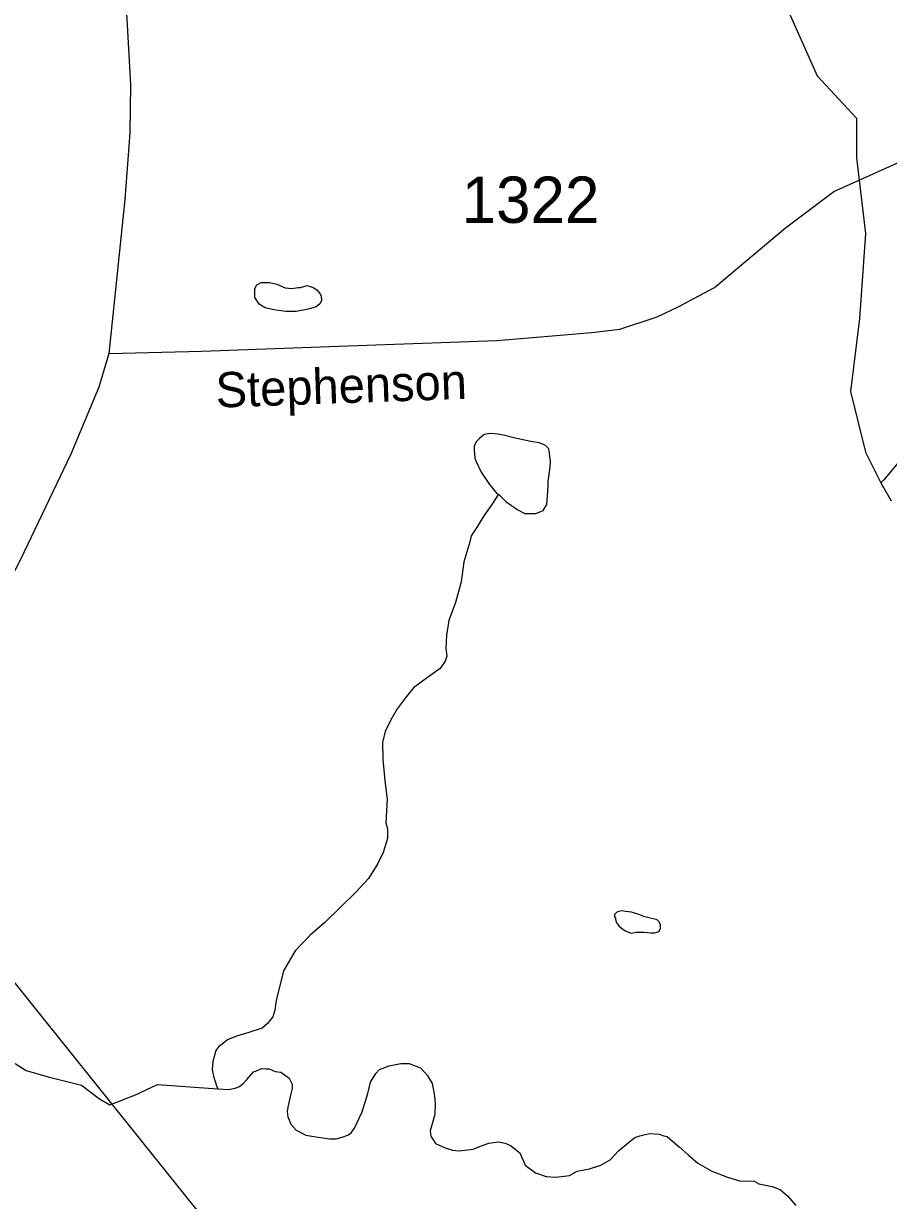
# Model space of a CAD drawing. Extents: x 2082433 to 2279600, y 546599 to 755198.
# Drawn here: x 2117688 to 2120022, y 630270 to 633447 of the extents above; entities that cross this region are included whole.
import ezdxf

# ---------------------------------------------------------------- set-up
doc = ezdxf.new("R2010")
doc.units = 0
for name, color, linetype in [('Exist Hydrographic Creek Single Shore', 7, 'Continuous'), ('Exist Hydrographic Misc Water Feature', 7, 'Continuous'), ('Exist Road Secondary Structure Standard Bridge Number Label', 7, 'Continuous'), ('Exist Road Secondary Type 51 Attributed', 7, 'Continuous'), ('Exist Road Secondary Type 51 Label', 7, 'Continuous'), ('Exist Road Secondary Type 51 Number Label', 7, 'Continuous')]:
    doc.layers.add(name, color=color, linetype=linetype)

msp = doc.modelspace()

# ---------------------------------------------------------------- linework, layer by layer
at = {"layer": 'Exist Hydrographic Creek Single Shore'}
for points in [[(2119654.8, 634291.7), (2119632.8, 633937), (2119649.2, 633756.7), (2119714.8, 633601), (2119739.4, 633510.8), (2119829.6, 633305.9), (2119936.1, 633191.2), (2119936.1, 633084.6), (2119960.7, 632879.7), (2119944.3, 632650.2), (2119919.7, 632453.5), (2119960.7, 632289.6), (2120001.7, 632206.8)], [(2120001.7, 632206.8), (2120029.8, 632158.8)], [(2118970.1, 632176.3), (2118952.2, 632148.3), (2118930.3, 632118.3), (2118910.4, 632086), (2118896.5, 632063.8), (2118892.6, 632048.2), (2118876.8, 631993.8), (2118869.4, 631939.7), (2118853.8, 631883.7), (2118835.6, 631835.8), (2118829.8, 631795.7), (2118828, 631759.8), (2118830.2, 631739.6), (2118826.1, 631725.6), (2118812.2, 631705.9), (2118778.6, 631681.8), (2118740.6, 631653.5), (2118718.5, 631625.6), (2118696.8, 631597.2), (2118682.6, 631573.4), (2118665, 631539.1), (2118657.2, 631507.1), (2118657.6, 631461.2), (2118663.5, 631403.1), (2118669.7, 631353.1), (2118665.8, 631289.2), (2118670.1, 631273.1), (2118670.3, 631247.1), (2118658.4, 631209.2), (2118644.7, 631179.3), (2118618.8, 631139), (2118585, 631102.7), (2118542.8, 631060.9), (2118501.3, 631020.5), (2118461.6, 630986.3), (2118421.4, 630944.2), (2118389.8, 630890.2), (2118370.1, 630810), (2118366.2, 630784.2), (2118360.7, 630766), (2118346.5, 630747.8), (2118332.6, 630735.7), (2118296.7, 630723.8), (2118262.7, 630713.5), (2118238.9, 630703.7), (2118224.5, 630691.7), (2118215.1, 630685.4), (2118206.9, 630675.3), (2118198.9, 630645.3), (2118197, 630623.2), (2118201.3, 630605.5), (2118209.3, 630579.6), (2118213, 630571.3)], [(2117655.5, 630646.2), (2117695.4, 630620.6), (2117754.9, 630604.2), (2117845, 630581.7), (2117893.2, 630544.8), (2117920.8, 630528.4), (2117990.5, 630555), (2118049.9, 630583.7), (2118213, 630571.3)], [(2118213, 630571.3), (2118241.1, 630569.5), (2118259.4, 630573.7), (2118271.5, 630577.5), (2118281.3, 630585.8), (2118291.4, 630597.6), (2118297.1, 630603.6), (2118309.2, 630617.6), (2118317.2, 630620), (2118330.9, 630626.1), (2118342.8, 630625.9), (2118350.8, 630625.9), (2118367, 630618.2), (2118382.8, 630616.2), (2118391.2, 630610.1), (2118405, 630600.3), (2118413.4, 630584.4), (2118413.4, 630572.3), (2118409.1, 630554.2), (2118401.7, 630522.1), (2118399.6, 630510.2), (2118401.5, 630496.2), (2118409.7, 630476.3), (2118423.6, 630460.4), (2118449.9, 630446.7), (2118471.6, 630442.6), (2118514.1, 630436.6), (2118531.9, 630436.7), (2118547.9, 630441.2), (2118563.7, 630446.9), (2118572.1, 630452.9), (2118581.7, 630465.2), (2118601.8, 630509.3), (2118617.4, 630559.2), (2118625, 630589.3), (2118639.1, 630613.1), (2118648.8, 630623.4), (2118675.2, 630633.2), (2118706.8, 630639.8), (2118728.9, 630639.7), (2118741, 630635.8), (2118759.3, 630627.8), (2118777.1, 630608.1), (2118791.1, 630586.1), (2118797.2, 630551.9), (2118799.5, 630532.1), (2118797.8, 630501.9), (2118785.3, 630458), (2118787.6, 630443.8), (2118799.7, 630424.2), (2118825.7, 630412.1), (2118846, 630406.2), (2118864.1, 630404.3), (2118901.6, 630408.3), (2118921.7, 630416.6), (2118943.8, 630424.6), (2118970.1, 630428.8), (2118987.7, 630424.9), (2119002.1, 630418.7), (2119027.5, 630399), (2119041.9, 630365.2), (2119070.2, 630345.1), (2119098.2, 630335.2), (2119124.3, 630333.3), (2119161.8, 630337.7), (2119182.1, 630349.6), (2119215.9, 630355.9), (2119245.7, 630366), (2119271.7, 630379.9), (2119293.7, 630404.1), (2119319.5, 630426.2), (2119337.5, 630440.5), (2119351.5, 630444.5), (2119377.5, 630450.7), (2119403.6, 630448.8), (2119415.7, 630444.9), (2119425.5, 630442.6), (2119439.7, 630430.7), (2119457.5, 630415), (2119481.9, 630393.1), (2119507.5, 630371.4), (2119545.9, 630349.3), (2119587.9, 630333.6), (2119619.9, 630323.5), (2119660.1, 630322), (2119672.2, 630315.6), (2119708.3, 630308.2), (2119729.8, 630300), (2119750.3, 630282.3), (2119772.3, 630256.3)]]:
    msp.add_lwpolyline(points, dxfattribs=at)
at = {"layer": 'Exist Hydrographic Misc Water Feature'}
for points in [[(2120846.9, 632782.1), (2120831.1, 632768.3), (2120811, 632748.2), (2120771.5, 632721.8), (2120737.2, 632697.7), (2120703.8, 632677.7), (2120647.4, 632643.6), (2120612.1, 632627.5), (2120553.9, 632597), (2120498.1, 632568.9), (2120432.1, 632532.6), (2120350.3, 632488.2), (2120290.6, 632447.8), (2120232.6, 632411.5), (2120200.8, 632393.6), (2120173.1, 632375.6), (2120145, 632357.5), (2120101.4, 632317.1), (2120081.3, 632299), (2120063.4, 632279), (2120041.3, 632253.1), (2120019.5, 632226.8), (2120009.5, 632214.9), (2120001.7, 632206.8)], [(2118429.8, 632733.9), (2118435.7, 632733.8), (2118453.8, 632740), (2118469.8, 632733.9), (2118479.8, 632727.9), (2118487.8, 632718.2), (2118491.9, 632711.9), (2118492.1, 632698), (2118487.8, 632690.2), (2118478, 632681.9), (2118456.2, 632676), (2118424.2, 632669.9), (2118396.1, 632669.6), (2118364, 632673.6), (2118340.4, 632679.3), (2118324.2, 632689.4), (2118312.3, 632707.4), (2118312.1, 632731.4), (2118318, 632741.5), (2118329.9, 632747.4), (2118352.1, 632747.3), (2118371.7, 632743.5), (2118393.9, 632733.6), (2118411.9, 632731.7), (2118429.8, 632733.9)], [(2118970.1, 632176.3), (2118990.2, 632156.3), (2119020.1, 632134.7), (2119040.6, 632124.7), (2119070.4, 632124.7), (2119090.5, 632132.6), (2119100.3, 632149), (2119102.3, 632171), (2119104, 632198.7), (2119103.8, 632210.9), (2119109.7, 632248.9), (2119109.9, 632264.7), (2119107.7, 632287), (2119105.6, 632298.6), (2119097.6, 632306.7), (2119091.7, 632310.9), (2119079.6, 632314.8), (2119057.6, 632318.4), (2119031.8, 632324.4), (2119011.5, 632328.2), (2118983.6, 632336.1), (2118967.8, 632338.1), (2118949.4, 632340.1), (2118931.5, 632337.9), (2118917.6, 632325.8), (2118909.6, 632318.1), (2118903.9, 632306), (2118903.9, 632295.9), (2118906.1, 632274), (2118910, 632264.2), (2118923.5, 632236.1), (2118945.9, 632202.3), (2118965.8, 632178.2), (2118970.1, 632176.3)], [(2119329.1, 630992.1), (2119341.4, 630994.3), (2119363.2, 630994.3), (2119381, 630992.4), (2119390.9, 630992.5), (2119397.2, 630994.4), (2119403, 630996.4), (2119406.9, 631004.7), (2119406.9, 631014.4), (2119403.2, 631022.3), (2119399.1, 631026.6), (2119395.2, 631028.4), (2119378.8, 631032.5), (2119365, 631036.2), (2119349, 631042.3), (2119328.7, 631048.1), (2119312.9, 631050.1), (2119303.1, 631052), (2119295.1, 631050), (2119289.2, 631048), (2119283.2, 631042.1), (2119283, 631036), (2119285.3, 631032), (2119286.9, 631024.1), (2119291.2, 631016.1), (2119295.3, 631010.2), (2119303.1, 631004.2), (2119313.1, 630998.2), (2119320.9, 630994.2), (2119329.1, 630992.1)]]:
    msp.add_lwpolyline(points, dxfattribs=at)
at = {"layer": 'Exist Road Secondary Structure Standard Bridge Number Label'}
msp.add_line((2117375.3, 631217.5), (2118613.2, 629673.9), dxfattribs=at)
at = {"layer": 'Exist Road Secondary Type 51 Attributed'}
for points in [[(2117361.5, 635135.3), (2117496.7, 634863.7), (2117666.1, 634524.5), (2117852.3, 634145.5), (2117908, 634029.3), (2117940.6, 633930.5), (2117951.8, 633731.5), (2117977.2, 633282.4), (2117974.8, 633151.9), (2117962.1, 632971.9), (2117938.2, 632745.8), (2117918.3, 632556.3)], [(2117918.3, 632556.3), (2118169, 632562.7), (2118514.3, 632575.4), (2118965.8, 632591.4), (2119221.4, 632612.9), (2119297.3, 632622.2), (2119398.4, 632654.8), (2119456.9, 632682.7), (2119552.7, 632734.6), (2119744.3, 632894.9), (2119874.7, 632993.4), (2120111.1, 633099.3), (2120410.3, 633186.9), (2121045.4, 633310), (2121185.1, 633352.6), (2121272.9, 633391.8), (2121532.4, 633538.2), (2121658.8, 633582.7), (2121731.9, 633594.7), (2121814.4, 633588), (2121930.2, 633566.8), (2122197.6, 633490.3), (2122551.5, 633377.2), (2122850.8, 633274.7)], [(2117918.3, 632556.3), (2117891.3, 632465.6), (2117815.7, 632284), (2117680.5, 632000.6), (2117600.9, 631847.7), (2117530.1, 631764.9), (2117429.8, 631683.7), (2117101.3, 631477.2)]]:
    msp.add_lwpolyline(points, dxfattribs=at)

# ---------------------------------------------------------------- texts
at = {"layer": 'Exist Road Secondary Type 51 Label'}
msp.add_text('Stephenson', height=95, rotation=2.0369, dxfattribs=at).set_placement((2118208.4, 632409.9))
at = {"layer": 'Exist Road Secondary Type 51 Number Label'}
msp.add_text('1322', height=125, dxfattribs=at).set_placement((2118870.4, 632908.6))

doc.saveas('drawing.dxf')
